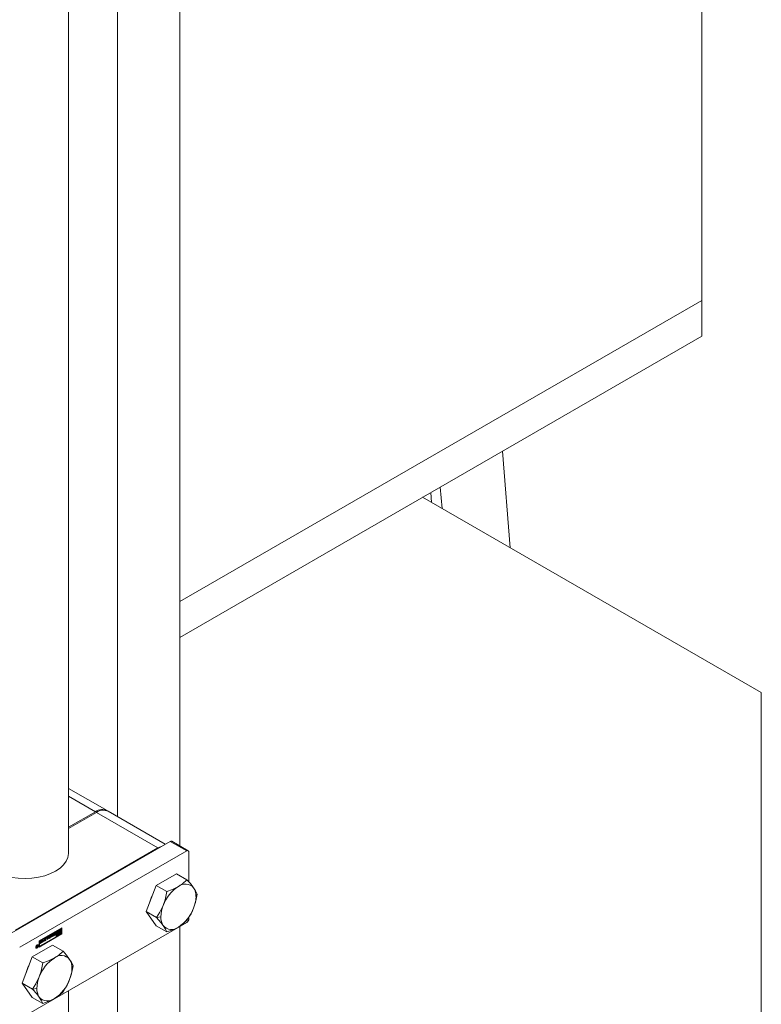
# Model space of a CAD drawing. Header units: millimetres. Extents: x 525 to 29324, y 175 to 20618.
# Tile 545 of 588: x 27472 to 27725, y 14034 to 14371. Entities that reach past the tile are written whole.
import ezdxf

# ---------------------------------------------------------------- set-up
doc = ezdxf.new("R2010")
doc.units = ezdxf.units.MM
doc.linetypes.add('SLD-Continua', pattern=[0])

msp = doc.modelspace()

# ---------------------------------------------------------------- linework, layer by layer
at = {"color": 7, "linetype": 'SLD-Continua', "lineweight": 18, "ltscale": 35}
for p, q in [((27505.16, 15042.72), (27505.16, 14097.97)), ((27505.16, 15042.72), (27505.16, 14097.97)), ((27505.16, 15042.72), (27505.16, 14097.97)), ((27526.38, 14989.63), (27526.38, 14088.01)), ((27526.38, 14989.63), (27526.38, 14088.01)), ((27526.38, 14989.63), (27526.38, 14088.01)), ((27526.38, 14989.63), (27526.38, 14088.01)), ((27526.38, 14989.63), (27526.38, 14088.01)), ((27488.34, 14085.47), (27488.34, 14943.97)), ((27705.05, 14274.74), (27705.05, 14397.17)), ((27705.05, 14274.74), (27705.05, 14397.17)), ((27705.05, 14274.74), (27705.05, 14397.17)), ((27705.05, 14274.74), (27705.05, 14397.17)), ((27705.05, 14274.74), (27705.05, 14397.17)), ((27526.38, 14171.62), (27705.05, 14274.74)), ((27526.38, 14171.62), (27705.05, 14274.74)), ((27526.38, 14171.62), (27705.05, 14274.74)), ((27526.38, 14171.62), (27705.05, 14274.74)), ((27526.38, 14171.62), (27705.05, 14274.74)), ((27705.05, 14262.49), (27705.05, 14274.74)), ((27705.05, 14262.49), (27705.05, 14274.74)), ((27705.05, 14262.49), (27705.05, 14274.74)), ((27705.05, 14262.49), (27705.05, 14274.74)), ((27705.05, 14262.49), (27705.05, 14274.74)), ((27526.38, 14159.37), (27705.05, 14262.49)), ((27526.38, 14159.37), (27705.05, 14262.49)), ((27526.38, 14159.37), (27705.05, 14262.49)), ((27526.38, 14159.37), (27705.05, 14262.49)), ((27526.38, 14159.37), (27705.05, 14262.49)), ((27636.85, 14223.13), (27639.48, 14190.03)), ((27636.85, 14223.13), (27639.48, 14190.03)), ((27636.85, 14223.13), (27639.48, 14190.03)), ((27612.28, 14208.95), (27612.55, 14205.56)), ((27612.28, 14208.95), (27612.55, 14205.56)), ((27612.28, 14208.95), (27612.55, 14205.56)), ((27612.28, 14208.95), (27612.55, 14205.56)), ((27612.28, 14208.95), (27612.55, 14205.56)), ((27615.56, 14210.84), (27616.14, 14203.49)), ((27615.56, 14210.84), (27616.14, 14203.49)), ((27615.56, 14210.84), (27616.14, 14203.49)), ((27615.56, 14210.84), (27616.14, 14203.49)), ((27615.56, 14210.84), (27616.14, 14203.49)), ((27615.56, 14210.84), (27616.14, 14203.49)), ((27615.56, 14210.84), (27616.14, 14203.49)), ((27615.56, 14210.84), (27616.14, 14203.49)), ((27725.39, 14140.44), (27609.48, 14207.33)), ((27725.39, 14140.44), (27609.48, 14207.33)), ((27725.39, 14140.44), (27609.48, 14207.33)), ((27725.39, 14140.44), (27609.48, 14207.33)), ((27725.39, 14140.44), (27609.48, 14207.33)), ((27526.38, 14171.62), (27526.38, 14171.62)), ((27526.38, 14159.37), (27526.38, 14171.62)), ((27526.38, 14171.62), (27526.38, 14171.62)), ((27526.38, 14159.37), (27526.38, 14171.62)), ((27526.38, 14171.62), (27526.38, 14171.62)), ((27526.38, 14159.37), (27526.38, 14171.62)), ((27526.38, 14171.62), (27526.38, 14171.62)), ((27526.38, 14159.37), (27526.38, 14171.62)), ((27526.38, 14171.62), (27526.38, 14171.62)), ((27526.38, 14159.37), (27526.38, 14171.62)), ((27526.38, 14159.37), (27526.38, 14159.37)), ((27526.38, 14159.37), (27526.38, 14159.37)), ((27526.38, 14159.37), (27526.38, 14159.37)), ((27526.38, 14159.37), (27526.38, 14159.37)), ((27526.38, 14159.37), (27526.38, 14159.37)), ((27725.39, 14018.01), (27725.39, 14140.44)), ((27725.39, 14018.01), (27725.39, 14140.44)), ((27725.39, 14018.01), (27725.39, 14140.44)), ((27725.39, 14018.01), (27725.39, 14140.44)), ((27725.39, 14018.01), (27725.39, 14140.44)), ((27501.52, 14100.07), (27488.34, 14107.68)), ((27488.34, 14104.98), (27497.53, 14099.68)), ((27488.34, 14094.38), (27497.53, 14099.68)), ((27497.95, 14099.43), (27488.34, 14093.89)), ((27518.95, 14087.31), (27497.95, 14099.43)), ((27521.47, 14088.56), (27501.95, 14099.83)), ((27523.12, 14089.51), (27465.99, 14056.54)), ((27518.95, 14087.31), (27470.16, 14059.15)), ((27528.78, 14086.25), (27523.12, 14089.51)), ((27529.33, 14086.3), (27523.67, 14089.57)), ((27528.78, 14086.25), (27471.65, 14053.27)), ((27529.56, 14085.8), (27529.56, 14075.62)), ((27525.32, 14078.45), (27518.38, 14074.45)), ((27525.32, 14078.45), (27528.88, 14076.4)), ((27518.38, 14074.45), (27514.91, 14065.5)), ((27518.38, 14074.45), (27521.94, 14072.39)), ((27532.35, 14071.46), (27531.96, 14070.61)), ((27514.91, 14065.5), (27518.47, 14063.45)), ((27514.91, 14065.5), (27518.38, 14060.57)), ((27519.94, 14063.67), (27518.47, 14063.45)), ((27529.56, 14063.61), (27529.56, 14063.1)), ((27528.78, 14061.75), (27471.65, 14028.78)), ((27518.38, 14060.57), (27521.94, 14058.51)), ((27526.38, 14060.36), (27526.38, 13921.44)), ((27526.38, 14060.36), (27526.38, 13921.44)), ((27526.38, 14060.36), (27526.38, 13921.44)), ((27526.38, 14060.36), (27526.38, 13921.44)), ((27526.38, 14060.36), (27526.38, 13921.44)), ((27478.29, 14055.48), (27486.07, 14059.97)), ((27478.29, 14053.5), (27485.93, 14057.9)), ((27486.07, 14057.82), (27478.29, 14053.33)), ((27483.95, 14058.7), (27478.33, 14055.46)), ((27484.09, 14058.62), (27478.47, 14055.38)), ((27478.47, 14053.64), (27484.09, 14056.88)), ((27481.28, 14056.89), (27481.54, 14057.04)), ((27481.67, 14056.27), (27481.28, 14056.89)), ((27481.48, 14057), (27481.61, 14056.93)), ((27481.54, 14057.04), (27481.61, 14056.93)), ((27481.86, 14057.06), (27481.55, 14056.88)), ((27481.55, 14056.88), (27481.7, 14056.63)), ((27481.55, 14056.88), (27481.69, 14056.8)), ((27481.61, 14056.93), (27482.09, 14057.21)), ((27482, 14056.98), (27481.69, 14056.8)), ((27481.85, 14056.55), (27482, 14056.98)), ((27481.86, 14057.06), (27482, 14056.98)), ((27482.19, 14057.41), (27481.88, 14056.55)), ((27482.41, 14057.54), (27482.02, 14056.47)), ((27482.09, 14057.21), (27482.15, 14057.39)), ((27482.15, 14057.39), (27482.41, 14057.54)), ((27482.93, 14057.15), (27482.18, 14056.72)), ((27483.07, 14057.07), (27482.18, 14056.56)), ((27482.18, 14056.77), (27482.51, 14056.95)), ((27482.51, 14057.59), (27482.74, 14057.73)), ((27482.51, 14056.95), (27482.51, 14057.59)), ((27482.6, 14057.65), (27482.6, 14057.17)), ((27482.6, 14057.17), (27482.74, 14057.09)), ((27482.74, 14057.73), (27482.74, 14057.09)), ((27482.74, 14057.09), (27483.07, 14057.28)), ((27482.93, 14057.2), (27482.93, 14057.15)), ((27482.93, 14057.15), (27483.07, 14057.07)), ((27483.07, 14057.28), (27483.07, 14057.07)), ((27483.12, 14057.38), (27483.3, 14057.48)), ((27483.3, 14057.8), (27483.16, 14057.88)), ((27483.17, 14057.91), (27483.31, 14057.83)), ((27483.17, 14057.86), (27483.31, 14057.78)), ((27483.19, 14057.95), (27483.33, 14057.87)), ((27483.61, 14057.88), (27483.2, 14057.65)), ((27483.2, 14057.65), (27483.34, 14057.57)), ((27483.64, 14057.57), (27483.21, 14057.31)), ((27483.21, 14057.31), (27483.35, 14057.23)), ((27483.61, 14058.2), (27483.24, 14057.99)), ((27483.24, 14057.99), (27483.38, 14057.9)), ((27483.29, 14057.48), (27483.31, 14057.46)), ((27483.29, 14057.48), (27483.31, 14057.47)), ((27483.75, 14057.8), (27483.34, 14057.57)), ((27483.35, 14058.11), (27483.78, 14058.36)), ((27483.79, 14057.49), (27483.35, 14057.23)), ((27483.75, 14058.12), (27483.38, 14057.9)), ((27483.38, 14057.79), (27483.79, 14058.02)), ((27483.38, 14057.48), (27483.76, 14057.69)), ((27483.61, 14058.2), (27483.75, 14058.12)), ((27483.61, 14057.88), (27483.75, 14057.8)), ((27483.64, 14058.22), (27483.79, 14058.13)), ((27483.64, 14057.89), (27483.78, 14057.81)), ((27483.64, 14057.57), (27483.79, 14057.49)), ((27483.66, 14057.9), (27483.8, 14057.81)), ((27483.67, 14058.22), (27483.81, 14058.14)), ((27483.82, 14058.13), (27483.68, 14058.22)), ((27483.82, 14057.81), (27483.68, 14057.89)), ((27483.87, 14058.3), (27483.71, 14058.2)), ((27484.01, 14058.21), (27483.83, 14058.11)), ((27483.83, 14058.11), (27483.83, 14058.11)), ((27483.87, 14058.31), (27484.01, 14058.23)), ((27483.87, 14058.3), (27484.01, 14058.21)), ((27483.87, 14057.97), (27484.02, 14057.88)), ((27484.09, 14058.62), (27483.95, 14058.7)), ((27484.09, 14056.88), (27484.09, 14058.62)), ((27485.75, 14059.74), (27484.13, 14058.81)), ((27484.13, 14058.81), (27484.13, 14058.04)), ((27484.13, 14058.81), (27484.27, 14058.72)), ((27484.65, 14058.14), (27484.13, 14057.83)), ((27484.13, 14058.04), (27484.27, 14057.96)), ((27484.13, 14057.83), (27484.13, 14057.63)), ((27484.13, 14057.83), (27484.27, 14057.75)), ((27484.89, 14057.71), (27484.13, 14057.27)), ((27484.13, 14057.63), (27484.27, 14057.55)), ((27484.13, 14057.27), (27484.13, 14057.07)), ((27484.13, 14057.27), (27484.27, 14057.19)), ((27484.13, 14057.07), (27484.27, 14056.98)), ((27485.89, 14059.66), (27484.27, 14058.72)), ((27484.27, 14058.72), (27484.27, 14057.96)), ((27484.27, 14057.96), (27484.79, 14058.26)), ((27484.79, 14058.06), (27484.27, 14057.75)), ((27485.72, 14058.02), (27484.27, 14057.19)), ((27484.27, 14056.98), (27485.89, 14057.92)), ((27484.27, 14057.55), (27484.68, 14057.79)), ((27484.27, 14057.75), (27484.27, 14057.55)), ((27484.27, 14057.19), (27484.27, 14056.98)), ((27484.44, 14058.62), (27485.89, 14059.46)), ((27484.44, 14058.26), (27484.44, 14058.62)), ((27484.54, 14058.48), (27484.44, 14058.42)), ((27484.68, 14058.4), (27484.44, 14058.26)), ((27484.54, 14058.48), (27484.68, 14058.4)), ((27484.65, 14058.14), (27484.79, 14058.06)), ((27484.67, 14057.78), (27484.74, 14057.74)), ((27485.21, 14058.71), (27485.23, 14058.67)), ((27485.75, 14058.77), (27485.23, 14058.47)), ((27485.23, 14058.67), (27485.37, 14058.59)), ((27485.23, 14058.47), (27485.37, 14058.39)), ((27485.58, 14058.11), (27485.27, 14057.93)), ((27485.42, 14058.91), (27485.28, 14058.99)), ((27485.75, 14059.18), (27485.35, 14058.95)), ((27485.37, 14058.59), (27485.89, 14058.89)), ((27485.89, 14058.69), (27485.37, 14058.39)), ((27485.89, 14059.1), (27485.48, 14058.86)), ((27485.48, 14058.25), (27485.72, 14058.39)), ((27485.58, 14058.31), (27485.58, 14058.11)), ((27485.58, 14058.11), (27485.72, 14058.02)), ((27485.72, 14058.39), (27485.72, 14058.02)), ((27485.75, 14059.74), (27485.89, 14059.66)), ((27485.75, 14059.18), (27485.89, 14059.1)), ((27485.75, 14058.77), (27485.89, 14058.69)), ((27485.89, 14059.46), (27485.89, 14059.66)), ((27485.89, 14058.89), (27485.89, 14059.1)), ((27485.89, 14057.92), (27485.89, 14058.69)), ((27485.93, 14059.88), (27485.93, 14057.9)), ((27485.93, 14057.9), (27486.07, 14057.82)), ((27486.07, 14059.97), (27486.07, 14057.82)), ((27482.89, 14053.97), (27475.95, 14049.96)), ((27477.41, 14053.72), (27477.53, 14053.79)), ((27477.54, 14053.57), (27477.41, 14053.72)), ((27477.47, 14053.75), (27477.52, 14053.68)), ((27477.48, 14053.51), (27477.55, 14053.47)), ((27477.5, 14053.64), (27477.49, 14053.63)), ((27477.52, 14053.65), (27477.5, 14053.64)), ((27477.5, 14053.64), (27477.64, 14053.55)), ((27477.52, 14053.68), (27477.66, 14053.59)), ((27477.52, 14053.65), (27477.66, 14053.57)), ((27477.53, 14053.79), (27477.66, 14053.59)), ((27477.72, 14054.06), (27477.62, 14054.09)), ((27477.62, 14053.62), (27477.62, 14053.59)), ((27477.66, 14053.57), (27477.64, 14053.55)), ((27477.66, 14053.87), (27477.76, 14053.92)), ((27477.66, 14053.59), (27477.66, 14053.87)), ((27477.66, 14053.38), (27477.66, 14053.57)), ((27477.87, 14053.98), (27477.72, 14054.06)), ((27477.76, 14053.92), (27477.76, 14053.34)), ((27477.95, 14053.88), (27478.08, 14053.81)), ((27478.29, 14053.33), (27478.29, 14055.48)), ((27478.33, 14055.46), (27478.33, 14053.72)), ((27478.33, 14055.46), (27478.47, 14055.38)), ((27478.47, 14053.64), (27478.33, 14053.72)), ((27478.47, 14055.38), (27478.47, 14053.64)), ((27479.24, 14055.03), (27478.58, 14054.65)), ((27478.58, 14054.69), (27479.15, 14055.02)), ((27479.38, 14054.95), (27478.58, 14054.48)), ((27478.58, 14054.48), (27478.58, 14054.69)), ((27478.61, 14055.06), (27479.15, 14055.37)), ((27479, 14055.24), (27478.61, 14055.01)), ((27479.15, 14055.16), (27478.61, 14054.85)), ((27478.61, 14054.85), (27478.61, 14055.06)), ((27479, 14055.24), (27479.15, 14055.16)), ((27479.15, 14055.65), (27479.38, 14055.79)), ((27479.15, 14055.37), (27479.15, 14055.65)), ((27479.15, 14055.02), (27479.15, 14055.16)), ((27479.24, 14055.71), (27479.24, 14055.03)), ((27479.24, 14055.03), (27479.38, 14054.95)), ((27479.38, 14055.79), (27479.38, 14054.95)), ((27480.11, 14055.53), (27479.45, 14055.15)), ((27479.45, 14055.19), (27480.02, 14055.52)), ((27480.25, 14055.45), (27479.45, 14054.99)), ((27479.45, 14054.99), (27479.45, 14055.19)), ((27479.48, 14055.56), (27480.02, 14055.87)), ((27479.87, 14055.74), (27479.48, 14055.52)), ((27480.02, 14055.66), (27479.48, 14055.35)), ((27479.48, 14055.35), (27479.48, 14055.56)), ((27479.87, 14055.74), (27480.02, 14055.66)), ((27480.02, 14056.16), (27480.25, 14056.29)), ((27480.02, 14055.87), (27480.02, 14056.16)), ((27480.02, 14055.52), (27480.02, 14055.66)), ((27480.11, 14056.21), (27480.11, 14055.53)), ((27480.11, 14055.53), (27480.25, 14055.45)), ((27480.25, 14056.29), (27480.25, 14055.45)), ((27480.34, 14055.5), (27480.34, 14056.11)), ((27480.43, 14055.72), (27480.34, 14055.66)), ((27480.58, 14055.63), (27480.34, 14055.5)), ((27480.43, 14056.3), (27480.43, 14055.72)), ((27480.43, 14056.3), (27480.58, 14056.21)), ((27480.43, 14055.72), (27480.58, 14055.63)), ((27480.84, 14056.62), (27480.51, 14056.42)), ((27480.51, 14056.42), (27480.65, 14056.34)), ((27480.56, 14056.5), (27481.07, 14056.79)), ((27480.58, 14056.21), (27480.58, 14055.63)), ((27480.98, 14056.53), (27480.65, 14056.34)), ((27480.84, 14056.62), (27480.98, 14056.53)), ((27481.04, 14056.54), (27480.89, 14056.62)), ((27481.06, 14055.91), (27481.06, 14056.49)), ((27481.15, 14056.13), (27481.06, 14056.08)), ((27481.3, 14056.05), (27481.06, 14055.91)), ((27481.15, 14056.74), (27481.15, 14056.13)), ((27481.15, 14056.74), (27481.3, 14056.66)), ((27481.15, 14056.13), (27481.3, 14056.05)), ((27481.3, 14056.66), (27481.3, 14056.05)), ((27481.88, 14056.55), (27481.6, 14056.39)), ((27482.02, 14056.47), (27481.67, 14056.27)), ((27481.69, 14056.8), (27481.85, 14056.55)), ((27481.7, 14056.63), (27481.85, 14056.55)), ((27481.88, 14056.55), (27482.02, 14056.47)), ((27482.18, 14056.56), (27482.18, 14056.77)), ((27482.89, 14053.97), (27486.46, 14051.91)), ((27477.14, 14053.25), (27477.21, 14053.17)), ((27477.15, 14053.38), (27477.25, 14053.33)), ((27477.21, 14053.17), (27477.35, 14053.09)), ((27477.42, 14053.27), (27477.53, 14053.21)), ((27477.43, 14053.41), (27477.52, 14053.36)), ((27477.43, 14053.39), (27477.54, 14053.33)), ((27477.44, 14053.44), (27477.52, 14053.39)), ((27477.44, 14053.43), (27477.52, 14053.38)), ((27477.5, 14053.35), (27477.45, 14053.32)), ((27477.45, 14053.32), (27477.59, 14053.24)), ((27477.76, 14053.34), (27477.59, 14053.24)), ((27477.6, 14053.34), (27477.61, 14053.35)), ((27477.61, 14053.35), (27477.62, 14053.35)), ((27477.62, 14053.35), (27477.66, 14053.38)), ((27477.66, 14053.39), (27477.76, 14053.34)), ((27475.95, 14049.96), (27472.48, 14041.02)), ((27475.95, 14049.96), (27479.52, 14047.91)), ((27489.93, 14046.97), (27489.53, 14046.13)), ((27505.16, 14048.12), (27505.16, 13917.35)), ((27505.16, 14048.12), (27505.16, 13917.35)), ((27505.16, 14048.12), (27505.16, 13917.35)), ((27472.48, 14041.02), (27476.05, 14038.96)), ((27472.48, 14041.02), (27475.95, 14036.08)), ((27477.51, 14039.19), (27476.05, 14038.96)), ((27488.34, 13911.97), (27488.34, 14038.41)), ((27475.95, 14036.08), (27479.52, 14034.02))]:
    msp.add_line(p, q, dxfattribs=at)
at = {"color": 7, "linetype": 'SLD-Continua', "lineweight": 18, "ltscale": 35, "flags": 128}
for points in [[(27518.95, 14087.31), (27520.05, 14087.82), (27520.35, 14087.92)], [(27488.34, 14085.47), (27488.34, 14085.39), (27488.14, 14084.05), (27487.58, 14082.75), (27486.68, 14081.51), (27485.46, 14080.37), (27483.95, 14079.35), (27482.18, 14078.48), (27480.21, 14077.78), (27478.06, 14077.26), (27475.81, 14076.93), (27473.49, 14076.82), (27471.17, 14076.91), (27468.91, 14077.2), (27466.75, 14077.7), (27464.75, 14078.38), (27462.95, 14079.23)], [(27525.95, 14074.08), (27523.91, 14073.1), (27521.94, 14072.39)], [(27528.88, 14076.4), (27527.32, 14074.99), (27525.95, 14074.08)], [(27531.16, 14073.62), (27530.05, 14075.05), (27528.88, 14076.4)], [(27521.94, 14072.39), (27521.38, 14069.56), (27520.75, 14067.61)], [(27532.35, 14071.46), (27531.79, 14072.63), (27531.16, 14073.62)], [(27531.16, 14066.68), (27531.93, 14069.19), (27532.35, 14071.46)], [(27520.75, 14067.61), (27519.64, 14065.29), (27518.47, 14063.45)], [(27528.88, 14062.51), (27530.32, 14064.84), (27531.16, 14066.68)], [(27518.47, 14063.45), (27519.91, 14061.77), (27520.75, 14060.67)], [(27520.75, 14060.67), (27521.52, 14059.43), (27521.94, 14058.51)], [(27521.94, 14058.51), (27524.38, 14059.41), (27525.95, 14060.2)], [(27525.95, 14060.2), (27527.66, 14061.38), (27528.88, 14062.51)], [(27483.13, 14057.63), (27483.16, 14057.63), (27483.2, 14057.65)], [(27483.13, 14057.29), (27483.16, 14057.29), (27483.21, 14057.31)], [(27483.87, 14058.31), (27483.87, 14058.36), (27483.86, 14058.39)], [(27483.87, 14057.97), (27483.87, 14058.01), (27483.86, 14058.05)], [(27485.48, 14058.86), (27485.4, 14058.92), (27485.31, 14058.94), (27485.2, 14058.93), (27485.08, 14058.87), (27484.96, 14058.79), (27484.86, 14058.68), (27484.76, 14058.54), (27484.68, 14058.4)], [(27484.68, 14057.79), (27484.76, 14057.73), (27484.86, 14057.71), (27484.96, 14057.72), (27485.08, 14057.77), (27485.2, 14057.86), (27485.31, 14057.97), (27485.4, 14058.1), (27485.48, 14058.25)], [(27484.79, 14058.26), (27484.84, 14058.38), (27484.9, 14058.5), (27484.99, 14058.6), (27485.08, 14058.67), (27485.18, 14058.71), (27485.26, 14058.71), (27485.33, 14058.67), (27485.37, 14058.59)], [(27485.37, 14058.39), (27485.33, 14058.27), (27485.26, 14058.15), (27485.18, 14058.05), (27485.08, 14057.98), (27484.99, 14057.94), (27484.9, 14057.94), (27484.84, 14057.98), (27484.79, 14058.06)], [(27477.14, 14053.27), (27477.18, 14053.49), (27477.28, 14053.73), (27477.43, 14053.93), (27477.61, 14054.08), (27477.79, 14054.14), (27477.94, 14054.11), (27478.04, 14053.99), (27478.08, 14053.81)], [(27478.08, 14053.81), (27478.04, 14053.58), (27477.94, 14053.34), (27477.79, 14053.14), (27477.61, 14052.99), (27477.43, 14052.93), (27477.28, 14052.96), (27477.18, 14053.08), (27477.14, 14053.27)], [(27477.97, 14053.74), (27477.94, 14053.89), (27477.87, 14053.98), (27477.75, 14054), (27477.61, 14053.95), (27477.47, 14053.84), (27477.35, 14053.68), (27477.28, 14053.5), (27477.25, 14053.33)], [(27477.25, 14053.33), (27477.28, 14053.18), (27477.35, 14053.09), (27477.47, 14053.07), (27477.61, 14053.12), (27477.75, 14053.23), (27477.87, 14053.39), (27477.94, 14053.57), (27477.97, 14053.74)], [(27477.86, 14054.14), (27477.9, 14054.07), (27477.94, 14053.91)], [(27481.15, 14056.74), (27481.15, 14056.79), (27481.14, 14056.82)], [(27477.45, 14053.07), (27477.29, 14053.01), (27477.22, 14053.02)], [(27486.46, 14051.91), (27484.89, 14050.5), (27483.52, 14049.6)], [(27488.73, 14049.13), (27487.63, 14050.56), (27486.46, 14051.91)], [(27479.52, 14047.91), (27478.95, 14045.07), (27478.32, 14043.12)], [(27483.52, 14049.6), (27481.48, 14048.61), (27479.52, 14047.91)], [(27489.93, 14046.97), (27489.36, 14048.15), (27488.73, 14049.13)], [(27488.73, 14042.19), (27489.5, 14044.7), (27489.93, 14046.97)], [(27478.32, 14043.12), (27477.22, 14040.8), (27476.05, 14038.96)], [(27486.46, 14038.03), (27487.89, 14040.36), (27488.73, 14042.19)], [(27476.05, 14038.96), (27477.48, 14037.29), (27478.32, 14036.18)], [(27483.52, 14035.72), (27485.24, 14036.89), (27486.46, 14038.03)], [(27478.32, 14036.18), (27479.09, 14034.94), (27479.52, 14034.02)], [(27479.52, 14034.02), (27481.95, 14034.93), (27483.52, 14035.72)]]:
    msp.add_lwpolyline(points, dxfattribs=at)
at = {"color": 7, "linetype": 'SLD-Continua', "lineweight": 18, "ltscale": 1225}
for centre, radius, start, end in [((27499.82, 14096.7), 3.76, 59.4884, 127.6824), ((27500.29, 14096.16), 4.02, 65.6927, 125.6091), ((27523.44, 14089.06), 0.553, 65.6927, 125.6091), ((27529.08, 14085.88), 0.48, 350.7797, 129.185), ((27532.98, 14063.1), 13.04, 122.6333, 159.7749), ((27528.31, 14071.19), 3.74, 40.5175, 129.2379), ((27528.37, 14065.66), 12.56, 152.7328, 165.4778), ((27526.75, 14070.83), 5.22, 357.6496, 32.343), ((27520.9, 14070.83), 11.07, 337.9801, 358.8924), ((27531.01, 14063.46), 11.07, 157.9801, 178.8924), ((27525.15, 14063.46), 5.22, 177.6496, 212.343), ((27518.92, 14071.19), 13.04, 302.6333, 339.7749), ((27523.59, 14063.1), 3.74, 220.5175, 309.2379), ((27527.87, 14063.17), 1.69, 302.6023, 357.3977), ((27483.62, 14057.69), 0.5, 122.6023, 177.3977), ((27483.26, 14057.68), 0.141, 170.4626, 307.1145), ((27483.44, 14057.37), 0.318, 177.5319, 179.9847), ((27483.26, 14057.34), 0.142, 170.7797, 309.185), ((27483.18, 14057.88), 0.021, 181.4645, 235.4259), ((27483.34, 14057.81), 0.21, 120.538, 134.1557), ((27483.36, 14057.8), 0.0616, 153.0742, 178.4386), ((27483.32, 14057.8), 0.0218, 173.6848, 238.728), ((27483.33, 14057.48), 0.0258, 176.8487, 218.1695), ((27483.44, 14057.76), 0.153, 135.0322, 153.4917), ((27483.33, 14057.82), 0.0436, 243.472, 276.9655), ((27483.33, 14057.48), 0.026, 221.1421, 273.5821), ((27483.49, 14057.72), 0.213, 120.5938, 135.8204), ((27483.32, 14057.9), 0.124, 277.0413, 297.0847), ((27483.33, 14057.53), 0.0708, 268.6862, 290.4346), ((27483.3, 14057.61), 0.154, 288.7125, 300.3062), ((27483.69, 14058.07), 0.149, 106.7572, 120.4223), ((27483.7, 14057.72), 0.178, 110.9001, 118.9361), ((27483.66, 14058.16), 0.0626, 80.0529, 107.5102), ((27483.67, 14057.8), 0.093, 93.2075, 110.3588), ((27483.4, 14057.96), 0.464, 301.8722, 329.1201), ((27483.66, 14057.86), 0.0345, 60.8966, 93.4973), ((27483.67, 14058.2), 0.0235, 60.113, 78.5808), ((27483.83, 14057.99), 0.149, 106.7572, 120.4223), ((27483.84, 14057.64), 0.178, 110.9001, 118.9361), ((27483.65, 14057.87), 0.202, 300.3588, 312.2329), ((27483.87, 14058.25), 0.142, 350.7797, 129.185), ((27483.81, 14057.72), 0.093, 93.2075, 110.3588), ((27483.8, 14058.08), 0.0626, 80.0529, 107.5102), ((27483.88, 14057.91), 0.142, 350.838, 129.543), ((27483.52, 14057.91), 0.5, 302.6023, 357.3977), ((27483.67, 14057.85), 0.176, 311.4279, 326.7325), ((27483.81, 14057.78), 0.0335, 54.545, 93.8861), ((27483.81, 14058.11), 0.0236, 34.9764, 78.4891), ((27483.77, 14057.79), 0.067, 324.2447, 357.3807), ((27483.81, 14058.11), 0.0274, 0.0853, 29.7061), ((27483.42, 14057.98), 0.451, 335.3582, 358.3187), ((27483.81, 14057.79), 0.0231, 354.9502, 50.6797), ((27483.79, 14057.79), 0.0431, 358.376, 359.9934), ((27483.56, 14058.31), 0.317, 357.8217, 359.9881), ((27483.7, 14058.23), 0.317, 357.8217, 359.9881), ((27485.59, 14058.03), 1.14, 137.6199, 156.8609), ((27484.69, 14058.54), 0.538, 282.4797, 352.2058), ((27485.15, 14058.77), 0.252, 60.8471, 94.9609), ((27477.75, 14053.31), 0.337, 129.8402, 159.3606), ((27477.67, 14053.38), 0.156, 145.2503, 176.1895), ((27477.79, 14053.29), 0.3, 119.815, 143.3089), ((27480.83, 14056.08), 0.492, 122.6023, 177.3977), ((27480.59, 14056.29), 0.158, 122.6023, 177.3977), ((27480.73, 14056.21), 0.158, 122.6023, 177.3977), ((27480.87, 14056.57), 0.0516, 65.6927, 125.6091), ((27481.01, 14056.5), 0.0448, 350.7797, 129.185), ((27481.16, 14056.68), 0.14, 350.7797, 129.185), ((27477.7, 14053.33), 0.28, 158.3108, 178.9218), ((27477.62, 14053.33), 0.202, 179.9989, 180.6574), ((27477.62, 14053.32), 0.204, 176.3459, 179.9664), ((27477.52, 14053.31), 0.106, 174.9385, 230.754), ((27477.31, 14053.58), 0.295, 292.3957, 299.57), ((27477.5, 14053.29), 0.0842, 237.0131, 285.5268), ((27477.68, 14053.38), 0.162, 176.4895, 179.969), ((27477.65, 14053.38), 0.128, 179.6221, 192.372), ((27477.55, 14053.36), 0.0312, 186.4818, 269.8676), ((27477.46, 14053.47), 0.262, 283.9484, 300.0253), ((27477.54, 14053.45), 0.124, 274.5191, 296.813), ((27485.89, 14046.7), 3.74, 40.5175, 129.2379), ((27485.94, 14041.18), 12.56, 152.7328, 165.4778), ((27490.56, 14038.61), 13.04, 122.6333, 159.7749), ((27484.32, 14046.34), 5.22, 357.6496, 32.343), ((27478.47, 14046.34), 11.07, 337.9801, 358.8924), ((27488.58, 14038.97), 11.07, 157.9801, 178.8924), ((27476.49, 14046.7), 13.04, 302.6333, 339.7749), ((27482.73, 14038.97), 5.22, 177.6496, 212.343), ((27481.16, 14038.61), 3.74, 220.5175, 309.2379)]:
    msp.add_arc(centre, radius, start, end, dxfattribs=at)

doc.saveas('drawing.dxf')
